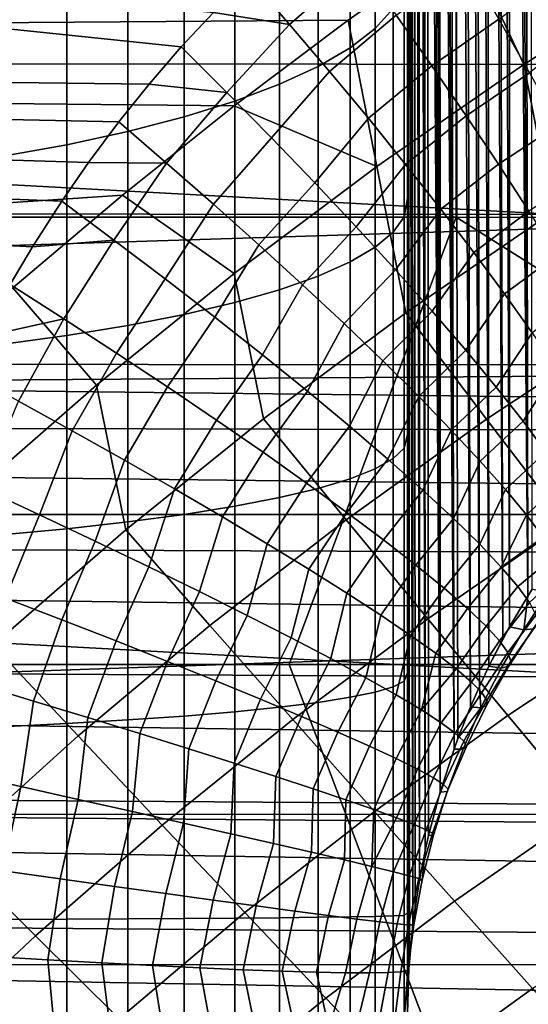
# Model space of a CAD drawing. Header units: metres. Extents: x -23 to 242, y -40 to 23.
# Tile 283 of 450: x 72.65 to 73.81, y -0.78 to 1.47. Entities that reach past the tile are written whole.
import ezdxf

# ---------------------------------------------------------------- set-up
doc = ezdxf.new("R2010")
doc.units = ezdxf.units.M
doc.layers.add('solid_10171013', color=7, linetype='CONTINUOUS')

msp = doc.modelspace()

# ---------------------------------------------------------------- linework, layer by layer
at = {"layer": 'solid_10171013'}
for points in [[(75.555367, 0.669542, 87.244743), (60.5, 0.566861, 87.486641), (60.5, 6.08989, 89.831032), (75.555367, 6.192572, 89.589127)], [(73.800201, 3.764769, 104.09362), (73.806381, 0.156096, 112.611961), (73.816376, 0.171756, 112.601654), (73.812141, 3.80551, 104.029892)], [(73.800201, 3.764769, 104.09362), (73.788193, 3.722998, 104.158447), (73.806381, 0.156096, 112.611961)], [(73.788193, 3.722998, 104.158447), (73.776123, 3.680121, 104.224434), (73.806381, 0.156096, 112.611961)], [(73.763947, 3.636025, 104.291649), (73.764488, 0.085818, 112.657089), (73.806381, 0.156096, 112.611961), (73.776123, 3.680121, 104.224434)], [(73.763947, 3.636025, 104.291649), (73.751648, 3.590592, 104.360191), (73.764488, 0.085818, 112.657089)], [(73.739319, 3.5439, 104.429985), (73.749504, 0.058581, 112.674202), (73.764488, 0.085818, 112.657089), (73.751648, 3.590592, 104.360191)], [(73.739319, 3.5439, 104.429985), (73.726982, 3.495955, 104.500992), (73.749504, 0.058581, 112.674202)], [(73.714607, 3.446603, 104.573326), (73.717316, -0.00423, 112.712776), (73.749504, 0.058581, 112.674202), (73.726982, 3.495955, 104.500992)], [(73.714607, 3.446603, 104.573326), (73.702179, 3.395682, 104.647087), (73.717316, -0.00423, 112.712776)], [(73.68972, 3.343138, 104.72229), (73.695679, -0.05025, 112.74015), (73.717316, -0.00423, 112.712776), (73.702179, 3.395682, 104.647087)], [(73.68972, 3.343138, 104.72229), (73.677376, 3.289148, 104.798805), (73.695679, -0.05025, 112.74015)], [(73.665108, 3.233521, 104.87674), (73.675262, -0.096989, 112.767097), (73.695679, -0.05025, 112.74015), (73.677376, 3.289148, 104.798805)], [(73.665108, 3.233521, 104.87674), (73.652885, 3.17603, 104.956192), (73.675262, -0.096989, 112.767097)], [(73.640724, 3.116466, 105.037262), (73.64695, -0.168678, 112.807381), (73.675262, -0.096989, 112.767097), (73.652885, 3.17603, 104.956192)], [(73.628807, 3.055114, 105.119812), (73.638031, -0.193286, 112.8209), (73.64695, -0.168678, 112.807381), (73.640724, 3.116466, 105.037262)], [(73.628807, 3.055114, 105.119812), (73.621025, 3.01318, 105.175674), (73.638031, -0.193286, 112.8209)], [(73.621025, 3.01318, 105.175674), (73.613358, 2.970295, 105.232239), (73.638031, -0.193286, 112.8209)], [(73.605797, 2.92635, 105.289551), (73.606316, -0.29117, 112.872772), (73.638031, -0.193286, 112.8209), (73.613358, 2.970295, 105.232239)], [(73.605797, 2.92635, 105.289551), (73.598358, 2.881233, 105.347649), (73.606316, -0.29117, 112.872772)], [(73.598358, 2.881233, 105.347649), (73.591049, 2.83485, 105.40657), (73.606316, -0.29117, 112.872772)], [(73.591049, 2.83485, 105.40657), (73.583992, 2.787464, 105.466278), (73.606316, -0.29117, 112.872772)], [(73.577225, 2.739089, 105.526733), (73.580048, -0.390301, 112.921951), (73.606316, -0.29117, 112.872772), (73.583992, 2.787464, 105.466278)], [(73.570747, 2.689569, 105.587959), (73.572212, -0.425118, 112.938622), (73.580048, -0.390301, 112.921951), (73.577225, 2.739089, 105.526733)], [(79.473778, 0.722805, 76.463036), (61.950001, 1.675825, 76.520157), (61.950001, 2.718125, 76.635117), (79.488693, 1.76766, 76.528076)], [(73.570747, 2.689569, 105.587959), (73.56456, 2.638747, 105.649948), (73.572212, -0.425118, 112.938622)], [(73.558693, 2.586462, 105.712708), (73.559113, -0.49202, 112.969719), (73.572212, -0.425118, 112.938622), (73.56456, 2.638747, 105.649948)], [(73.558693, 2.586462, 105.712708), (73.553177, 2.532554, 105.776245), (73.559113, -0.49202, 112.969719)], [(73.548088, 2.476936, 105.840553), (73.549065, -0.555398, 112.997887), (73.559113, -0.49202, 112.969719), (73.553177, 2.532554, 105.776245)], [(73.543541, 2.419802, 105.905632), (73.544144, -0.593306, 113.014069), (73.549065, -0.555398, 112.997887), (73.548088, 2.476936, 105.840553)], [(61.950001, 2.430276, 116.402168), (61.950001, 1.387037, 116.501968), (74.487061, 2.17173, 116.432037), (74.769897, 2.325594, 116.414673)], [(72.942596, 1.324719, 114.489563), (63.103245, 1.443761, 115.34388), (63.103245, 2.441852, 115.240692), (73.015564, 1.409246, 114.476738)], [(73.088928, 1.488052, 114.463943), (73.015564, 1.409246, 114.476738), (63.103245, 2.441852, 115.240692)], [(73.543541, 2.419802, 105.905632), (73.539627, 2.361184, 105.971489), (73.544144, -0.593306, 113.014069)], [(73.539627, 2.361184, 105.971489), (73.536423, 2.301091, 106.038116), (73.544144, -0.593306, 113.014069)], [(73.534027, 2.239539, 106.105537), (73.536095, -0.678682, 113.048912), (73.544144, -0.593306, 113.014069), (73.536423, 2.301091, 106.038116)], [(73.532524, 2.176548, 106.173744), (73.535057, -0.694671, 113.055199), (73.536095, -0.678682, 113.048912), (73.534027, 2.239539, 106.105537)], [(61.950001, 1.387037, 116.501968), (74.20787, 2.009006, 116.449097), (74.487061, 2.17173, 116.432037)], [(73.532524, 2.176548, 106.173744), (73.531998, 2.112142, 106.24276), (73.535057, -0.694671, 113.055199)], [(73.535057, -0.694671, 113.055199), (73.531998, 2.112142, 106.24276), (73.531998, 1.592732, 106.396996), (73.531998, -0.795674, 113.09314)], [(69.658768, 2.04225, 278.65271), (69.657867, 1.020599, 278.677399), (73.642502, 1.020546, 279.392853), (73.643036, 2.042211, 279.368134)], [(73.643036, 2.042211, 279.368134), (73.642502, 1.020546, 279.392853), (77.626488, 1.020294, 280.098846), (77.626595, 2.041722, 280.073853)], [(61.950001, 1.387037, 116.501968), (73.932167, 1.837407, 116.46563), (74.20787, 2.009006, 116.449097)], [(73.499161, 1.496837, 106.048935), (73.498695, 1.997931, 105.897705), (73.457329, 1.942019, 105.728783), (73.45797, 1.45156, 105.876617)], [(73.45797, 1.45156, 105.876617), (73.457329, 1.942019, 105.728783), (73.399895, 1.887525, 105.564148), (73.400681, 1.407429, 105.708656)], [(73.400681, 1.407429, 105.708656), (73.399895, 1.887525, 105.564148), (73.326881, 1.834905, 105.405174), (73.327766, 1.364813, 105.546463)], [(61.950001, 1.387037, 116.501968), (73.661537, 1.657761, 116.481346), (73.932167, 1.837407, 116.46563)], [(73.327766, 1.364813, 105.546463), (73.326881, 1.834905, 105.405174), (73.238884, 1.784599, 105.253189), (73.239838, 1.324066, 105.391388)], [(73.797394, 1.369268, 116.514908), (74.143768, 1.590537, 116.498962), (73.932167, 1.837407, 116.46563), (73.661537, 1.657761, 116.481346)], [(73.239838, 1.324066, 105.391388), (73.238884, 1.784599, 105.253189), (73.137634, 1.73744, 105.11071), (73.137634, 1.285531, 105.244728)], [(73.137634, 1.285531, 105.244728), (73.137634, 1.73744, 105.11071), (73.022011, 1.692923, 104.976219), (73.022011, 1.249529, 105.107712)], [(71.54998, 1.714606, 250.20282), (74.308807, 1.71187, 250.791153), (74.313675, 1.369364, 250.763306), (71.554955, 1.371627, 250.174591)], [(76.128471, 1.066528, 79.47216), (76.133759, 1.546836, 79.516167), (64.862846, 1.705544, 78.541382), (64.862846, 0.711971, 78.461288)], [(73.022011, 1.249529, 105.107712), (73.022011, 1.692923, 104.976219), (72.893929, 1.651911, 104.85231), (72.893929, 1.216362, 104.981476)], [(79.457047, -0.324173, 76.452621), (61.950001, 0.629311, 76.459885), (61.950001, 1.675825, 76.520157), (79.473778, 0.722805, 76.463036)], [(61.950001, 1.387037, 116.501968), (73.396515, 1.470361, 116.49601), (73.661537, 1.657761, 116.481346)], [(72.893929, 1.216362, 104.981476), (72.893929, 1.651911, 104.85231), (72.754463, 1.614746, 104.740028), (72.754463, 1.186306, 104.867088)], [(73.46154, 1.136209, 116.529091), (73.797394, 1.369268, 116.514908), (73.661537, 1.657761, 116.481346), (73.396515, 1.470361, 116.49601)], [(73.262703, 1.460713, 114.444427), (73.169899, 1.568847, 114.449959), (73.241348, 1.63517, 114.437759), (73.421425, 1.598463, 114.418549)], [(72.754463, 1.186306, 104.867088), (72.754463, 1.614746, 104.740028), (72.604774, 1.58174, 104.640312), (72.604774, 1.159613, 104.765495)], [(73.421425, 1.598463, 114.418549), (73.505943, 1.481888, 114.401108), (73.354111, 1.353189, 114.4254), (73.262703, 1.460713, 114.444427)], [(73.666351, 1.597102, 114.376335), (73.739929, 1.47275, 114.346413), (73.587631, 1.366162, 114.369949), (73.505943, 1.481888, 114.401108)], [(73.523903, 1.021584, 106.343803), (73.531998, 1.063347, 106.518745), (73.531998, 1.592732, 106.396996), (73.523903, 1.54288, 106.224167)], [(73.531998, 1.063347, 106.518745), (73.531998, -1.622591, 113.032837), (73.531998, -0.795674, 113.09314), (73.531998, 1.592732, 106.396996)], [(73.889778, 1.583998, 114.328041), (73.948273, 1.459624, 114.289391), (73.810028, 1.35054, 114.302559), (73.739929, 1.47275, 114.346413)], [(73.862526, 1.032177, 116.570625), (74.20752, 1.249759, 116.559967), (74.143768, 1.590537, 116.498962), (73.797394, 1.369268, 116.514908)], [(73.262703, 1.460713, 114.444427), (73.088928, 1.488052, 114.463943), (73.169899, 1.568847, 114.449959)], [(73.523903, 1.021584, 106.343803), (73.523903, 1.54288, 106.224167), (73.499161, 1.496837, 106.048935), (73.499161, 0.986611, 106.166031)], [(73.119514, 1.305348, 114.468506), (73.015564, 1.409246, 114.476738), (73.088928, 1.488052, 114.463943), (73.262703, 1.460713, 114.444427)], [(73.499161, 0.986611, 106.166031), (73.499161, 1.496837, 106.048935), (73.45797, 1.45156, 105.876617), (73.45797, 0.952221, 105.991211)], [(61.950001, 1.387037, 116.501968), (73.136551, 1.274909, 116.509422), (73.396515, 1.470361, 116.49601)], [(73.262703, 1.460713, 114.444427), (73.354111, 1.353189, 114.4254), (73.221558, 1.20192, 114.445946), (73.119514, 1.305348, 114.468506)], [(73.46154, 1.136209, 116.529091), (73.396515, 1.470361, 116.49601), (73.136551, 1.274909, 116.509422)], [(73.505943, 1.481888, 114.401108), (73.587631, 1.366162, 114.369949), (73.442673, 1.246431, 114.393181), (73.354111, 1.353189, 114.4254)], [(73.739929, 1.47275, 114.346413), (73.810028, 1.35054, 114.302559), (73.665733, 1.252367, 114.325378), (73.587631, 1.366162, 114.369949)], [(72.676361, 0.952938, 114.536407), (72.625443, 0.867209, 114.545197), (63.103245, 1.443761, 115.34388)], [(72.743126, 1.057297, 114.524742), (72.676361, 0.952938, 114.536407), (63.103245, 1.443761, 115.34388)], [(72.804382, 1.145755, 114.513962), (72.743126, 1.057297, 114.524742), (63.103245, 1.443761, 115.34388)], [(72.873558, 1.238547, 114.501755), (72.804382, 1.145755, 114.513962), (63.103245, 1.443761, 115.34388)], [(72.942596, 1.324719, 114.489563), (72.873558, 1.238547, 114.501755), (63.103245, 1.443761, 115.34388)], [(73.45797, 0.952221, 105.991211), (73.45797, 1.45156, 105.876617), (73.400681, 1.407429, 105.708656), (73.400681, 0.918701, 105.820824)], [(73.119514, 1.305348, 114.468506), (72.942596, 1.324719, 114.489563), (73.015564, 1.409246, 114.476738)], [(73.400681, 0.918701, 105.820824), (73.400681, 1.407429, 105.708656), (73.327766, 1.364813, 105.546463), (73.327766, 0.886332, 105.656273)], [(61.950001, 1.387037, 116.501968), (61.950001, 0.3391, 116.547104), (72.881577, 1.071347, 116.521355), (73.136551, 1.274909, 116.509422)], [(71.554955, 1.371627, 250.174591), (74.313675, 1.369364, 250.763306), (74.317329, 1.02675, 250.742386), (71.558678, 1.028501, 250.153458)], [(73.354111, 1.353189, 114.4254), (73.442673, 1.246431, 114.393181), (73.320358, 1.099358, 114.40937), (73.221558, 1.20192, 114.445946)], [(73.327766, 0.886332, 105.656273), (73.327766, 1.364813, 105.546463), (73.239838, 1.324066, 105.391388), (73.239838, 0.855383, 105.498947)], [(73.587631, 1.366162, 114.369949), (73.665733, 1.252367, 114.325378), (73.527596, 1.1414, 114.348053), (73.442673, 1.246431, 114.393181)], [(73.527611, 0.802156, 116.579506), (73.862526, 1.032177, 116.570625), (73.797394, 1.369268, 116.514908), (73.46154, 1.136209, 116.529091)], [(73.810028, 1.35054, 114.302559), (73.875977, 1.231655, 114.245201), (73.739525, 1.141566, 114.267799), (73.665733, 1.252367, 114.325378)], [(72.982224, 1.144361, 114.49176), (72.873558, 1.238547, 114.501755), (72.942596, 1.324719, 114.489563), (73.119514, 1.305348, 114.468506)], [(73.119514, 1.305348, 114.468506), (73.221558, 1.20192, 114.445946), (73.089188, 1.050754, 114.467979), (72.982224, 1.144361, 114.49176)], [(73.239838, 0.855383, 105.498947), (73.239838, 1.324066, 105.391388), (73.137634, 1.285531, 105.244728), (73.137634, 0.826113, 105.350166)], [(73.137634, 0.826113, 105.350166), (73.137634, 1.285531, 105.244728), (73.022011, 1.249529, 105.107712), (73.022011, 0.798768, 105.211159)], [(73.46154, 1.136209, 116.529091), (73.136551, 1.274909, 116.509422), (72.881577, 1.071347, 116.521355), (73.136391, 0.891937, 116.541077)], [(72.982224, 1.144361, 114.49176), (72.804382, 1.145755, 114.513962), (72.873558, 1.238547, 114.501755)], [(73.022011, 0.798768, 105.211159), (73.022011, 1.249529, 105.107712), (72.893929, 1.216362, 104.981476), (72.893929, 0.773575, 105.083092)], [(73.442673, 1.246431, 114.393181), (73.527596, 1.1414, 114.348053), (73.41497, 0.998647, 114.359123), (73.320358, 1.099358, 114.40937)], [(73.665733, 1.252367, 114.325378), (73.739525, 1.141566, 114.267799), (73.608101, 1.039044, 114.290436), (73.527596, 1.1414, 114.348053)], [(72.893929, 0.773575, 105.083092), (72.893929, 1.216362, 104.981476), (72.754463, 1.186306, 104.867088), (72.754463, 0.750746, 104.967049)], [(73.875977, 1.231655, 114.245201), (73.937126, 1.117246, 114.174896), (73.808304, 1.034795, 114.197762), (73.739525, 1.141566, 114.267799)], [(73.221558, 1.20192, 114.445946), (73.320358, 1.099358, 114.40937), (73.192955, 0.957929, 114.43074), (73.089188, 1.050754, 114.467979)], [(72.754463, 0.750746, 104.967049), (72.754463, 1.186306, 104.867088), (72.604774, 1.159613, 104.765495), (72.604774, 0.730471, 104.863983)], [(72.862206, 0.968567, 114.51207), (72.743126, 1.057297, 114.524742), (72.804382, 1.145755, 114.513962), (72.982224, 1.144361, 114.49176)], [(72.982224, 1.144361, 114.49176), (73.089188, 1.050754, 114.467979), (72.979034, 0.880186, 114.484756), (72.862206, 0.968567, 114.51207)], [(73.203041, 0.56031, 116.586159), (73.527611, 0.802156, 116.579506), (73.46154, 1.136209, 116.529091), (73.136391, 0.891937, 116.541077)], [(73.527596, 1.1414, 114.348053), (73.608101, 1.039044, 114.290436), (73.504486, 0.900754, 114.2957), (73.41497, 0.998647, 114.359123)], [(73.739525, 1.141566, 114.267799), (73.808304, 1.034795, 114.197762), (73.683472, 0.940285, 114.220833), (73.608101, 1.039044, 114.290436)], [(73.320358, 1.099358, 114.40937), (73.41497, 0.998647, 114.359123), (73.292557, 0.866742, 114.380409), (73.192955, 0.957929, 114.43074)], [(61.950001, 0.3391, 116.547104), (72.631729, 0.859885, 116.531555), (72.881577, 1.071347, 116.521355)], [(76.122772, 0.585217, 79.441154), (76.128471, 1.066528, 79.47216), (64.862846, 0.711971, 78.461288)], [(72.822044, 0.637064, 116.550438), (73.136391, 0.891937, 116.541077), (72.881577, 1.071347, 116.521355), (72.631729, 0.859885, 116.531555)], [(72.862206, 0.968567, 114.51207), (72.676361, 0.952938, 114.536407), (72.743126, 1.057297, 114.524742)], [(73.523903, 0.493815, 106.430542), (73.531998, 0.524731, 106.60778), (73.531998, 1.063347, 106.518745), (73.523903, 1.021584, 106.343803)], [(73.531998, 0.524731, 106.60778), (73.531998, -1.692449, 113.025826), (73.531998, -1.622591, 113.032837), (73.531998, 1.063347, 106.518745)], [(73.089188, 1.050754, 114.467979), (73.192955, 0.957929, 114.43074), (73.092239, 0.792686, 114.443123), (72.979034, 0.880186, 114.484756)], [(73.608101, 1.039044, 114.290436), (73.683472, 0.940285, 114.220833), (73.588043, 0.80662, 114.219704), (73.504486, 0.900754, 114.2957)], [(73.808304, 1.034795, 114.197762), (73.871429, 0.933053, 114.115906), (73.753036, 0.846013, 114.139885), (73.683472, 0.940285, 114.220833)], [(73.642502, 1.020546, 279.392853), (69.657867, 1.020599, 278.677399), (69.348228, 0.000009, 278.630188), (73.261978, 0.000017, 279.33374)], [(71.558678, 1.028501, 250.153458), (74.317329, 1.02675, 250.742386), (74.319778, 0.684202, 250.728394), (71.56115, 0.685404, 250.139435)], [(73.642502, 1.020546, 279.392853), (73.261978, 0.000017, 279.33374), (75.26046, 0.000021, 279.689392)], [(73.523903, 0.493815, 106.430542), (73.523903, 1.021584, 106.343803), (73.499161, 0.986611, 106.166031), (73.499161, 0.470051, 106.250923)], [(73.712074, 0.560043, 116.645073), (74.041862, 0.777717, 116.641518), (73.862526, 1.032177, 116.570625), (73.527611, 0.802156, 116.579506)], [(77.626488, 1.020294, 280.098846), (73.642502, 1.020546, 279.392853), (75.26046, 0.000021, 279.689392), (77.287895, 0.000025, 280.048004)], [(73.41497, 0.998647, 114.359123), (73.504486, 0.900754, 114.2957), (73.387085, 0.778036, 114.317429), (73.292557, 0.866742, 114.380409)], [(72.747574, 0.788849, 114.531151), (72.625443, 0.867209, 114.545197), (72.676361, 0.952938, 114.536407), (72.862206, 0.968567, 114.51207)], [(72.862206, 0.968567, 114.51207), (72.979034, 0.880186, 114.484756), (72.86763, 0.710825, 114.503059), (72.747574, 0.788849, 114.531151)], [(73.499161, 0.470051, 106.250923), (73.499161, 0.986611, 106.166031), (73.45797, 0.952221, 105.991211), (73.45797, 0.446683, 106.074295)], [(73.192955, 0.957929, 114.43074), (73.292557, 0.866742, 114.380409), (73.200699, 0.706931, 114.387566), (73.092239, 0.792686, 114.443123)], [(73.45797, 0.446683, 106.074295), (73.45797, 0.952221, 105.991211), (73.400681, 0.918701, 105.820824), (73.400681, 0.423906, 105.902138)], [(73.683472, 0.940285, 114.220833), (73.753036, 0.846013, 114.139885), (73.664841, 0.71715, 114.131859), (73.588043, 0.80662, 114.219704)], [(73.871429, 0.933053, 114.115906), (73.928322, 0.837292, 114.02301), (73.816154, 0.757078, 114.048317), (73.753036, 0.846013, 114.139885)], [(73.400681, 0.423906, 105.902138), (73.400681, 0.918701, 105.820824), (73.327766, 0.886332, 105.656273), (73.327766, 0.40191, 105.735886)], [(73.504486, 0.900754, 114.2957), (73.588043, 0.80662, 114.219704), (73.475655, 0.692629, 114.242393), (73.387085, 0.778036, 114.317429)], [(72.888985, 0.307285, 116.590149), (73.203041, 0.56031, 116.586159), (73.136391, 0.891937, 116.541077), (72.822044, 0.637064, 116.550438)], [(72.979034, 0.880186, 114.484756), (73.092239, 0.792686, 114.443123), (72.984146, 0.6336, 114.46125), (72.86763, 0.710825, 114.503059)], [(73.327766, 0.40191, 105.735886), (73.327766, 0.886332, 105.656273), (73.239838, 0.855383, 105.498947), (73.239838, 0.38088, 105.576935)], [(72.518547, 0.372189, 116.556763), (72.822044, 0.637064, 116.550438), (72.631729, 0.859885, 116.531555), (72.386871, 0.640332, 116.539772)], [(72.747574, 0.788849, 114.531151), (72.559601, 0.747062, 114.556335), (72.625443, 0.867209, 114.545197)], [(73.239838, 0.38088, 105.576935), (73.239838, 0.855383, 105.498947), (73.137634, 0.826113, 105.350166), (73.137634, 0.360991, 105.426605)], [(73.292557, 0.866742, 114.380409), (73.387085, 0.778036, 114.317429), (73.30336, 0.623767, 114.318649), (73.200699, 0.706931, 114.387566)], [(73.753036, 0.846013, 114.139885), (73.816154, 0.757078, 114.048317), (73.734138, 0.633203, 114.03302), (73.664841, 0.71715, 114.131859)], [(73.137634, 0.360991, 105.426605), (73.137634, 0.826113, 105.350166), (73.022011, 0.798768, 105.211159), (73.022011, 0.34241, 105.286156)], [(72.644684, 0.600956, 114.547661), (72.520142, 0.669, 114.562851), (72.559601, 0.747062, 114.556335), (72.747574, 0.788849, 114.531151)], [(72.747574, 0.788849, 114.531151), (72.86763, 0.710825, 114.503059), (72.76712, 0.533223, 114.519028), (72.644684, 0.600956, 114.547661)], [(73.022011, 0.34241, 105.286156), (73.022011, 0.798768, 105.211159), (72.893929, 0.773575, 105.083092), (72.893929, 0.325291, 105.156769)], [(73.092239, 0.792686, 114.443123), (73.200699, 0.706931, 114.387566), (73.096031, 0.557904, 114.406113), (72.984146, 0.6336, 114.46125)], [(73.391724, 0.330267, 116.646667), (73.712074, 0.560043, 116.645073), (73.527611, 0.802156, 116.579506), (73.203041, 0.56031, 116.586159)], [(73.588043, 0.80662, 114.219704), (73.664841, 0.71715, 114.131859), (73.557457, 0.611308, 114.155991), (73.475655, 0.692629, 114.242393)], [(72.893929, 0.325291, 105.156769), (72.893929, 0.773575, 105.083092), (72.754463, 0.750746, 104.967049), (72.754463, 0.309778, 105.03952)], [(73.387085, 0.778036, 114.317429), (73.475655, 0.692629, 114.242393), (73.3992, 0.544015, 114.237045), (73.30336, 0.623767, 114.318649)], [(73.894043, 0.322597, 116.730255), (74.218849, 0.528451, 116.732407), (74.041862, 0.777717, 116.641518), (73.712074, 0.560043, 116.645073)], [(72.754463, 0.309778, 105.03952), (72.754463, 0.750746, 104.967049), (72.604774, 0.730471, 104.863983), (72.604774, 0.296001, 104.935387)], [(73.816154, 0.757078, 114.048317), (73.872269, 0.674281, 113.946953), (73.795265, 0.555586, 113.924133), (73.734138, 0.633203, 114.03302)], [(76.116684, 0.103258, 79.42318), (76.122772, 0.585217, 79.441154), (64.862846, 0.711971, 78.461288), (64.862846, -0.284454, 78.434052)], [(72.86763, 0.710825, 114.503059), (72.984146, 0.6336, 114.46125), (72.886131, 0.466218, 114.477257), (72.76712, 0.533223, 114.519028)], [(73.200699, 0.706931, 114.387566), (73.30336, 0.623767, 114.318649), (73.202232, 0.484452, 114.338165), (73.096031, 0.557904, 114.406113)], [(73.664841, 0.71715, 114.131859), (73.734138, 0.633203, 114.03302), (73.631729, 0.534826, 114.059013), (73.557457, 0.611308, 114.155991)], [(71.56115, 0.685404, 250.139435), (74.319778, 0.684202, 250.728394), (74.320999, 0.341894, 250.721375), (71.562355, 0.342512, 250.132553)], [(73.475655, 0.692629, 114.242393), (73.557457, 0.611308, 114.155991), (73.487267, 0.468462, 114.143555), (73.3992, 0.544015, 114.237045)], [(73.872269, 0.674281, 113.946953), (73.92086, 0.598368, 113.836708), (73.847649, 0.485045, 113.806236), (73.795265, 0.555586, 113.924133)], [(75.553566, 0.531898, 87.189507), (60.5, 0.566861, 87.486641), (75.555367, 0.669542, 87.244743)], [(79.438637, -1.370367, 76.496887), (61.950001, -0.418856, 76.454399), (61.950001, 0.629311, 76.459885), (79.457047, -0.324173, 76.452621)], [(72.585564, 0.043656, 116.591057), (72.888985, 0.307285, 116.590149), (72.822044, 0.637064, 116.550438), (72.518547, 0.372189, 116.556763)], [(72.984146, 0.6336, 114.46125), (73.096031, 0.557904, 114.406113), (73.000641, 0.400547, 114.422722), (72.886131, 0.466218, 114.477257)], [(73.734138, 0.633203, 114.03302), (73.795265, 0.555586, 113.924133), (73.6978, 0.463889, 113.95237), (73.631729, 0.534826, 114.059013)], [(73.30336, 0.623767, 114.318649), (73.3992, 0.544015, 114.237045), (73.301727, 0.413941, 114.258057), (73.202232, 0.484452, 114.338165)], [(73.557457, 0.611308, 114.155991), (73.631729, 0.534826, 114.059013), (73.566704, 0.397853, 114.039108), (73.487267, 0.468462, 114.143555)], [(72.644684, 0.600956, 114.547661), (72.76712, 0.533223, 114.519028), (72.692291, 0.341566, 114.528122), (72.561195, 0.40244, 114.559944)], [(75.549622, 0.250564, 87.095428), (60.5, 0.308219, 87.38868), (60.5, 0.566861, 87.486641), (75.551659, 0.392167, 87.139709)], [(75.553566, 0.531898, 87.189507), (75.551659, 0.392167, 87.139709), (60.5, 0.566861, 87.486641)], [(73.08107, 0.089023, 116.645866), (73.391724, 0.330267, 116.646667), (73.203041, 0.56031, 116.586159), (72.888985, 0.307285, 116.590149)], [(73.096031, 0.557904, 114.406113), (73.202232, 0.484452, 114.338165), (73.109604, 0.336808, 114.355927), (73.000641, 0.400547, 114.422722)], [(73.3992, 0.544015, 114.237045), (73.487267, 0.468462, 114.143555), (73.393585, 0.347038, 114.166542), (73.301727, 0.413941, 114.258057)], [(73.577797, 0.10438, 116.726387), (73.894043, 0.322597, 116.730255), (73.712074, 0.560043, 116.645073), (73.391724, 0.330267, 116.646667)], [(73.795265, 0.555586, 113.924133), (73.847649, 0.485045, 113.806236), (73.755043, 0.399149, 113.837036), (73.6978, 0.463889, 113.95237)], [(72.76712, 0.533223, 114.519028), (72.886131, 0.466218, 114.477257), (72.819542, 0.281506, 114.482239), (72.692291, 0.341566, 114.528122)], [(73.523903, -0.038351, 106.484039), (73.531998, -0.019451, 106.662888), (73.531998, 0.524731, 106.60778), (73.523903, 0.493815, 106.430542)], [(73.531998, -0.019451, 106.662888), (73.531998, -2.455284, 112.929718), (73.531998, -1.692449, 113.025826), (73.531998, 0.524731, 106.60778)], [(73.631729, 0.534826, 114.059013), (73.6978, 0.463889, 113.95237), (73.636719, 0.332885, 113.924728), (73.566704, 0.397853, 114.039108)], [(73.202232, 0.484452, 114.338165), (73.301727, 0.413941, 114.258057), (73.212044, 0.275576, 114.277458), (73.109604, 0.336808, 114.355927)], [(73.523903, -0.038351, 106.484039), (73.523903, 0.493815, 106.430542), (73.499161, 0.470051, 106.250923), (73.499161, -0.050813, 106.303284)], [(73.847649, 0.485045, 113.806236), (73.89077, 0.422256, 113.680473), (73.80294, 0.341207, 113.714081), (73.755043, 0.399149, 113.837036)], [(72.886131, 0.466218, 114.477257), (73.000641, 0.400547, 114.422722), (72.941704, 0.222845, 114.422737), (72.819542, 0.281506, 114.482239)], [(73.487267, 0.468462, 114.143555), (73.566704, 0.397853, 114.039108), (73.476936, 0.284374, 114.064491), (73.393585, 0.347038, 114.166542)], [(73.499161, -0.050813, 106.303284), (73.499161, 0.470051, 106.250923), (73.45797, 0.446683, 106.074295), (73.45797, -0.063068, 106.125542)], [(73.6978, 0.463889, 113.95237), (73.755043, 0.399149, 113.837036), (73.696625, 0.2742, 113.801552), (73.636719, 0.332885, 113.924728)], [(73.45797, -0.063068, 106.125542), (73.45797, 0.446683, 106.074295), (73.400681, 0.423906, 105.902138), (73.400681, -0.075013, 105.952293)], [(73.301727, 0.413941, 114.258057), (73.393585, 0.347038, 114.166542), (73.307014, 0.217408, 114.188049), (73.212044, 0.275576, 114.277458)], [(73.400681, -0.075013, 105.952293), (73.400681, 0.423906, 105.902138), (73.327766, 0.40191, 105.735886), (73.327766, -0.086548, 105.784988)], [(73.89077, 0.422256, 113.680473), (73.924232, 0.367825, 113.54805), (73.841042, 0.290596, 113.584625), (73.80294, 0.341207, 113.714081)], [(72.561195, 0.40244, 114.559944), (72.692291, 0.341566, 114.528122), (72.61499, 0.151353, 114.53862), (72.482887, 0.201537, 114.570465)], [(73.000641, 0.400547, 114.422722), (73.109604, 0.336808, 114.355927), (73.057587, 0.166153, 114.350204), (72.941704, 0.222845, 114.422737)], [(73.327766, -0.086548, 105.784988), (73.327766, 0.40191, 105.735886), (73.239838, 0.38088, 105.576935), (73.239838, -0.097577, 105.625031)], [(73.566704, 0.397853, 114.039108), (73.636719, 0.332885, 113.924728), (73.550995, 0.226544, 113.952866), (73.476936, 0.284374, 114.064491)], [(73.755043, 0.399149, 113.837036), (73.80294, 0.341207, 113.714081), (73.745827, 0.222377, 113.670792), (73.696625, 0.2742, 113.801552)], [(73.137634, -0.108007, 105.473747), (73.137634, 0.360991, 105.426605), (73.022011, 0.34241, 105.286156), (73.022011, -0.117751, 105.332413)], [(73.239838, -0.097577, 105.625031), (73.239838, 0.38088, 105.576935), (73.137634, 0.360991, 105.426605), (73.137634, -0.108007, 105.473747)], [(71.540718, 0, 250.12825), (71.562355, 0.342512, 250.132553), (74.320999, 0.341894, 250.721375), (74.275604, 0, 250.711639)], [(72.692291, 0.341566, 114.528122), (72.819542, 0.281506, 114.482239), (72.743385, 0.101912, 114.493309), (72.61499, 0.151353, 114.53862)], [(73.022011, -0.117751, 105.332413), (73.022011, 0.34241, 105.286156), (72.893929, 0.325291, 105.156769), (72.893929, -0.126729, 105.202209)], [(73.393585, 0.347038, 114.166542), (73.476936, 0.284374, 114.064491), (73.393669, 0.16283, 114.088493), (73.307014, 0.217408, 114.188049)], [(73.80294, 0.341207, 113.714081), (73.841042, 0.290596, 113.584625), (73.745827, 0.222377, 113.670792)], [(72.893929, -0.126729, 105.202209), (72.893929, 0.325291, 105.156769), (72.754463, 0.309778, 105.03952), (72.754463, -0.134864, 105.084213)], [(73.109604, 0.336808, 114.355927), (73.212044, 0.275576, 114.277458), (73.166069, 0.111983, 114.265335), (73.057587, 0.166153, 114.350204)], [(73.270447, -0.125578, 116.720398), (73.577797, 0.10438, 116.726387), (73.391724, 0.330267, 116.646667), (73.08107, 0.089023, 116.645866)], [(73.636719, 0.332885, 113.924728), (73.696625, 0.2742, 113.801552), (73.615059, 0.174094, 113.832726), (73.550995, 0.226544, 113.952866)], [(73.760704, -0.116481, 116.825089), (74.072975, 0.090701, 116.834785), (73.894043, 0.322597, 116.730255), (73.577797, 0.10438, 116.726387)], [(75.545197, -0.037398, 87.023674), (60.5, 0.043383, 87.311501), (60.5, 0.308219, 87.38868), (75.547462, 0.107298, 87.056725)], [(75.549622, 0.250564, 87.095428), (75.547462, 0.107298, 87.056725), (60.5, 0.308219, 87.38868)], [(72.780296, -0.163168, 116.642258), (73.08107, 0.089023, 116.645866), (72.888985, 0.307285, 116.590149), (72.585564, 0.043656, 116.591057)], [(72.754463, -0.134864, 105.084213), (72.754463, 0.309778, 105.03952), (72.604774, 0.296001, 104.935387), (72.604774, -0.142089, 104.979424)], [(72.819542, 0.281506, 114.482239), (72.941704, 0.222845, 114.422737), (72.866882, 0.053677, 114.434952), (72.743385, 0.101912, 114.493309)], [(73.212044, 0.275576, 114.277458), (73.307014, 0.217408, 114.188049), (73.266083, 0.060862, 114.168961), (73.166069, 0.111983, 114.265335)], [(73.476936, 0.284374, 114.064491), (73.550995, 0.226544, 113.952866), (73.471222, 0.112338, 113.979706), (73.393669, 0.16283, 114.088493)], [(73.696625, 0.2742, 113.801552), (73.745827, 0.222377, 113.670792), (73.66851, 0.127521, 113.7052), (73.615059, 0.174094, 113.832726)], [(73.869003, 0.247783, 113.449883), (73.783836, 0.177926, 113.533737), (73.745827, 0.222377, 113.670792), (73.841042, 0.290596, 113.584625)], [(73.886566, 0.213164, 113.311096), (73.810287, 0.141288, 113.391739), (73.783836, 0.177926, 113.533737), (73.869003, 0.247783, 113.449883)], [(73.550995, 0.226544, 113.952866), (73.615059, 0.174094, 113.832726), (73.538963, 0.066389, 113.862663), (73.471222, 0.112338, 113.979706)], [(72.941704, 0.222845, 114.422737), (73.057587, 0.166153, 114.350204), (72.984322, 0.007096, 114.36409), (72.866882, 0.053677, 114.434952)], [(73.307014, 0.217408, 114.188049), (73.393669, 0.16283, 114.088493), (73.356667, 0.013288, 114.062019), (73.266083, 0.060862, 114.168961)], [(73.745827, 0.222377, 113.670792), (73.783836, 0.177926, 113.533737), (73.710861, 0.087266, 113.571503), (73.66851, 0.127521, 113.7052)], [(73.057587, 0.166153, 114.350204), (73.166069, 0.111983, 114.265335), (73.094612, -0.037395, 114.281387), (72.984322, 0.007096, 114.36409)], [(73.393669, 0.16283, 114.088493), (73.471222, 0.112338, 113.979706), (73.436935, -0.030277, 113.945549), (73.356667, 0.013288, 114.062019)], [(73.615059, 0.174094, 113.832726), (73.66851, 0.127521, 113.7052), (73.596283, 0.0254, 113.738434), (73.538963, 0.066389, 113.862663)], [(73.783836, 0.177926, 113.533737), (73.810287, 0.141288, 113.391739), (73.741699, 0.053708, 113.432892), (73.710861, 0.087266, 113.571503)], [(73.851021, 0.161826, 112.741348), (73.816376, 0.171756, 112.601654), (73.806381, 0.156096, 112.611961), (73.797005, 0.078855, 112.802811)], [(73.851021, 0.161826, 112.741348), (73.797005, 0.078855, 112.802811), (73.818237, 0.081451, 112.950279), (73.875702, 0.161271, 112.883339)], [(72.61499, 0.151353, 114.53862), (72.743385, 0.101912, 114.493309), (72.678711, -0.083394, 114.50145), (72.549835, -0.044465, 114.545975)], [(73.810287, 0.141288, 113.391739), (73.824913, 0.112822, 113.246201), (73.760735, 0.027167, 113.290688), (73.741699, 0.053708, 113.432892)], [(73.797005, 0.078855, 112.802811), (73.806381, 0.156096, 112.611961), (73.764488, 0.085818, 112.657089)], [(73.66851, 0.127521, 113.7052), (73.710861, 0.087266, 113.571503), (73.642654, -0.010258, 113.608139), (73.596283, 0.0254, 113.738434)], [(73.824913, 0.112822, 113.246201), (73.827576, 0.092811, 113.098564), (73.767792, 0.007892, 113.146225), (73.760735, 0.027167, 113.290688)], [(76.110268, -0.378991, 79.418251), (76.116684, 0.103258, 79.42318), (64.862846, -0.284454, 78.434052)], [(72.743385, 0.101912, 114.493309), (72.866882, 0.053677, 114.434952), (72.802879, -0.121291, 114.444412), (72.678711, -0.083394, 114.50145)], [(73.166069, 0.111983, 114.265335), (73.266083, 0.060862, 114.168961), (73.196724, -0.079382, 114.187614), (73.094612, -0.037395, 114.281387)], [(73.456558, -0.335666, 116.813538), (73.760704, -0.116481, 116.825089), (73.577797, 0.10438, 116.726387), (73.270447, -0.125578, 116.720398)], [(73.471222, 0.112338, 113.979706), (73.538963, 0.066389, 113.862663), (73.506104, -0.069407, 113.820694), (73.436935, -0.030277, 113.945549)], [(73.939812, -0.331556, 116.942513), (74.248238, -0.134872, 116.958412), (74.072975, 0.090701, 116.834785), (73.760704, -0.116481, 116.825089)], [(73.827576, 0.092811, 113.098564), (73.818237, 0.081451, 112.950279), (73.762802, -0.003934, 113.000885), (73.767792, 0.007892, 113.146225)], [(72.972252, -0.366818, 116.711891), (73.270447, -0.125578, 116.720398), (73.08107, 0.089023, 116.645866), (72.780296, -0.163168, 116.642258)], [(73.710861, 0.087266, 113.571503), (73.741699, 0.053708, 113.432892), (73.677666, -0.040261, 113.472961), (73.642654, -0.010258, 113.608139)], [(73.717316, -0.00423, 112.712776), (73.764488, 0.085818, 112.657089), (73.749504, 0.058581, 112.674202)], [(73.797005, 0.078855, 112.802811), (73.764488, 0.085818, 112.657089), (73.717316, -0.00423, 112.712776), (73.745811, -0.008198, 112.856033)], [(73.818237, 0.081451, 112.950279), (73.797005, 0.078855, 112.802811), (73.745811, -0.008198, 112.856033), (73.762802, -0.003934, 113.000885)], [(72.866882, 0.053677, 114.434952), (72.984322, 0.007096, 114.36409), (72.921234, -0.157817, 114.375381), (72.802879, -0.121291, 114.444412)], [(73.266083, 0.060862, 114.168961), (73.356667, 0.013288, 114.062019), (73.289711, -0.118473, 114.083649), (73.196724, -0.079382, 114.187614)], [(73.538963, 0.066389, 113.862663), (73.596283, 0.0254, 113.738434), (73.563499, -0.103722, 113.68866), (73.506104, -0.069407, 113.820694)], [(73.741699, 0.053708, 113.432892), (73.760735, 0.027167, 113.290688), (73.700996, -0.064337, 113.334129), (73.677666, -0.040261, 113.472961)], [(75.540337, -0.330116, 86.974731), (60.5, -0.227211, 87.255203), (60.5, 0.043383, 87.311501), (75.542824, -0.183279, 86.996323)], [(75.545197, -0.037398, 87.023674), (75.542824, -0.183279, 86.996323), (60.5, 0.043383, 87.311501)], [(72.48951, -0.425917, 116.635452), (72.780296, -0.163168, 116.642258), (72.585564, 0.043656, 116.591057), (72.292824, -0.230102, 116.58847)], [(73.596283, 0.0254, 113.738434), (73.642654, -0.010258, 113.608139), (73.563499, -0.103722, 113.68866)], [(73.760735, 0.027167, 113.290688), (73.767792, 0.007892, 113.146225), (73.71244, -0.082268, 113.192894), (73.700996, -0.064337, 113.334129)], [(69.348228, 0.000009, 278.630188), (69.657883, -1.007284, 278.677612), (73.642517, -1.007214, 279.393066), (73.261978, 0.000017, 279.33374)], [(71.562355, -0.342683, 250.132568), (71.540718, 0, 250.12825), (74.275604, 0, 250.711639), (74.320999, -0.342023, 250.721375)], [(72.984322, 0.007096, 114.36409), (73.094612, -0.037395, 114.281387), (73.032715, -0.192645, 114.294968), (72.921234, -0.157817, 114.375381)], [(75.26046, 0.000021, 279.689392), (73.261978, 0.000017, 279.33374), (73.642517, -1.007214, 279.393066)], [(73.356667, 0.013288, 114.062019), (73.436935, -0.030277, 113.945549), (73.372696, -0.154304, 113.970451), (73.289711, -0.118473, 114.083649)], [(75.26046, 0.000021, 279.689392), (73.642517, -1.007214, 279.393066), (77.626511, -1.006949, 280.099091)], [(73.767792, 0.007892, 113.146225), (73.762802, -0.003934, 113.000885), (73.711884, -0.093892, 113.050545), (73.71244, -0.082268, 113.192894)], [(73.523903, -0.572824, 106.504082), (73.531998, -0.566249, 106.683784), (73.531998, -0.019451, 106.662888), (73.523903, -0.038351, 106.484039)], [(73.531998, -0.566249, 106.683784), (73.531998, -2.586244, 112.909615), (73.531998, -2.455284, 112.929718), (73.531998, -0.019451, 106.662888)], [(73.677666, -0.040261, 113.472961), (73.608559, -0.132889, 113.550728), (73.563499, -0.103722, 113.68866), (73.642654, -0.010258, 113.608139)], [(73.745811, -0.008198, 112.856033), (73.717316, -0.00423, 112.712776), (73.695679, -0.05025, 112.74015), (73.699333, -0.099102, 112.908363)], [(73.762802, -0.003934, 113.000885), (73.745811, -0.008198, 112.856033), (73.699333, -0.099102, 112.908363), (73.711884, -0.093892, 113.050545)], [(72.549835, -0.044465, 114.545975), (72.678711, -0.083394, 114.50145), (72.649689, -0.278827, 114.49691), (72.513596, -0.248643, 114.545174)], [(73.094612, -0.037395, 114.281387), (73.196724, -0.079382, 114.187614), (73.136322, -0.225464, 114.203888), (73.032715, -0.192645, 114.294968)], [(73.436935, -0.030277, 113.945549), (73.506104, -0.069407, 113.820694), (73.444916, -0.186541, 113.849091), (73.372696, -0.154304, 113.970451)], [(73.523903, -0.572824, 106.504082), (73.523903, -0.038351, 106.484039), (73.499161, -0.050813, 106.303284), (73.499161, -0.573935, 106.322899)], [(73.700996, -0.064337, 113.334129), (73.640854, -0.156622, 113.408257), (73.608559, -0.132889, 113.550728), (73.677666, -0.040261, 113.472961)], [(73.45797, -0.575028, 106.144737), (73.45797, -0.063068, 106.125542), (73.400681, -0.075013, 105.952293), (73.400681, -0.576094, 105.971085)], [(73.499161, -0.573935, 106.322899), (73.499161, -0.050813, 106.303284), (73.45797, -0.063068, 106.125542), (73.45797, -0.575028, 106.144737)], [(73.71244, -0.082268, 113.192894), (73.660072, -0.174692, 113.262627), (73.640854, -0.156622, 113.408257), (73.700996, -0.064337, 113.334129)], [(73.699333, -0.099102, 112.908363), (73.695679, -0.05025, 112.74015), (73.675262, -0.096989, 112.767097)], [(72.678711, -0.083394, 114.50145), (72.802879, -0.121291, 114.444412), (72.780472, -0.307968, 114.435181), (72.649689, -0.278827, 114.49691)], [(73.196724, -0.079382, 114.187614), (73.289711, -0.118473, 114.083649), (73.231133, -0.25598, 114.102959), (73.136322, -0.225464, 114.203888)], [(73.327766, -0.577123, 105.803391), (73.327766, -0.086548, 105.784988), (73.239838, -0.097577, 105.625031), (73.239838, -0.578107, 105.643051)], [(73.400681, -0.576094, 105.971085), (73.400681, -0.075013, 105.952293), (73.327766, -0.086548, 105.784988), (73.327766, -0.577123, 105.803391)], [(73.506104, -0.069407, 113.820694), (73.563499, -0.103722, 113.68866), (73.505684, -0.214882, 113.720688), (73.444916, -0.186541, 113.849091)], [(73.711884, -0.093892, 113.050545), (73.666008, -0.186921, 113.11525), (73.660072, -0.174692, 113.262627), (73.71244, -0.082268, 113.192894)], [(73.137634, -0.579037, 105.491417), (73.137634, -0.108007, 105.473747), (73.022011, -0.117751, 105.332413), (73.022011, -0.579906, 105.349747)], [(73.239838, -0.578107, 105.643051), (73.239838, -0.097577, 105.625031), (73.137634, -0.108007, 105.473747), (73.137634, -0.579037, 105.491417)], [(73.563499, -0.103722, 113.68866), (73.608559, -0.132889, 113.550728), (73.554443, -0.239064, 113.586441), (73.505684, -0.214882, 113.720688)], [(73.699333, -0.099102, 112.908363), (73.64695, -0.168678, 112.807381), (73.638031, -0.193286, 112.8209), (73.658623, -0.193192, 112.96756)], [(73.699333, -0.099102, 112.908363), (73.675262, -0.096989, 112.767097), (73.64695, -0.168678, 112.807381)], [(73.699333, -0.099102, 112.908363), (73.658623, -0.193192, 112.96756), (73.666008, -0.186921, 113.11525), (73.711884, -0.093892, 113.050545)], [(72.893929, -0.580707, 105.219231), (72.893929, -0.126729, 105.202209), (72.754463, -0.134864, 105.084213), (72.754463, -0.581433, 105.100967)], [(72.802879, -0.121291, 114.444412), (72.921234, -0.157817, 114.375381), (72.904671, -0.335784, 114.360596), (72.780472, -0.307968, 114.435181)], [(73.022011, -0.579906, 105.349747), (73.022011, -0.117751, 105.332413), (72.893929, -0.126729, 105.202209), (72.893929, -0.580707, 105.219231)], [(73.160858, -0.566453, 116.799759), (73.456558, -0.335666, 116.813538), (73.270447, -0.125578, 116.720398), (72.972252, -0.366818, 116.711891)], [(73.289711, -0.118473, 114.083649), (73.372696, -0.154304, 113.970451), (73.316307, -0.283922, 113.99308), (73.231133, -0.25598, 114.102959)], [(73.638756, -0.540494, 116.925026), (73.939812, -0.331556, 116.942513), (73.760704, -0.116481, 116.825089), (73.456558, -0.335666, 116.813538)], [(73.608559, -0.132889, 113.550728), (73.640854, -0.156622, 113.408257), (73.590744, -0.258861, 113.447609), (73.554443, -0.239064, 113.586441)], [(72.754463, -0.581433, 105.100967), (72.754463, -0.134864, 105.084213), (72.604774, -0.142089, 104.979424), (72.604774, -0.582077, 104.995926)], [(73.372696, -0.154304, 113.970451), (73.444916, -0.186541, 113.849091), (73.391068, -0.30904, 113.875237), (73.316307, -0.283922, 113.99308)], [(73.640854, -0.156622, 113.408257), (73.660072, -0.174692, 113.262627), (73.614235, -0.274088, 113.305481), (73.590744, -0.258861, 113.447609)], [(72.683357, -0.619021, 116.7005), (72.972252, -0.366818, 116.711891), (72.780296, -0.163168, 116.642258), (72.48951, -0.425917, 116.635452)], [(72.921234, -0.157817, 114.375381), (73.032715, -0.192645, 114.294968), (73.021095, -0.362006, 114.273872), (72.904671, -0.335784, 114.360596)], [(73.660072, -0.174692, 113.262627), (73.666008, -0.186921, 113.11525), (73.624702, -0.284604, 113.161385), (73.614235, -0.274088, 113.305481)], [(73.032715, -0.192645, 114.294968), (73.136322, -0.225464, 114.203888), (73.128609, -0.38638, 114.175842), (73.021095, -0.362006, 114.273872)], [(73.444916, -0.186541, 113.849091), (73.505684, -0.214882, 113.720688), (73.454758, -0.331108, 113.750481), (73.391068, -0.30904, 113.875237)], [(73.658623, -0.193192, 112.96756), (73.638031, -0.193286, 112.8209), (73.606316, -0.29117, 112.872772), (73.622047, -0.29031, 113.016663)], [(73.666008, -0.186921, 113.11525), (73.658623, -0.193192, 112.96756), (73.622047, -0.29031, 113.016663), (73.624702, -0.284604, 113.161385)], [(73.505684, -0.214882, 113.720688), (73.554443, -0.239064, 113.586441), (73.506813, -0.34993, 113.619934), (73.454758, -0.331108, 113.750481)], [(75.535118, -0.625802, 86.948898), (60.5, -0.501267, 87.220352), (60.5, -0.227211, 87.255203), (75.537766, -0.477695, 86.958916)], [(75.540337, -0.330116, 86.974731), (75.537766, -0.477695, 86.958916), (60.5, -0.227211, 87.255203)], [(73.136322, -0.225464, 114.203888), (73.231133, -0.25598, 114.102959), (73.226173, -0.40867, 114.067451), (73.128609, -0.38638, 114.175842)], [(73.554443, -0.239064, 113.586441), (73.590744, -0.258861, 113.447609), (73.546753, -0.365337, 113.484749), (73.506813, -0.34993, 113.619934)], [(72.513596, -0.248643, 114.545174), (72.649689, -0.278827, 114.49691), (72.609421, -0.471073, 114.49884), (72.474083, -0.451796, 114.545746)], [(73.231133, -0.25598, 114.102959), (73.316307, -0.283922, 113.99308), (73.312843, -0.428662, 113.94976), (73.226173, -0.40867, 114.067451)], [(73.590744, -0.258861, 113.447609), (73.614235, -0.274088, 113.305481), (73.574234, -0.377193, 113.346138), (73.546753, -0.365337, 113.484749)], [(76.103493, -0.86118, 79.426369), (76.110268, -0.378991, 79.418251), (64.862846, -0.284454, 78.434052), (64.862846, -1.28092, 78.459755)], [(72.649689, -0.278827, 114.49691), (72.780472, -0.307968, 114.435181), (72.739677, -0.489481, 114.439003), (72.609421, -0.471073, 114.49884)], [(73.316307, -0.283922, 113.99308), (73.391068, -0.30904, 113.875237), (73.387787, -0.44616, 113.823906), (73.312843, -0.428662, 113.94976)], [(73.614235, -0.274088, 113.305481), (73.624702, -0.284604, 113.161385), (73.589005, -0.38539, 113.205345), (73.574234, -0.377193, 113.346138)], [(73.580048, -0.390301, 112.921951), (73.590935, -0.389856, 113.063629), (73.622047, -0.29031, 113.016663), (73.606316, -0.29117, 112.872772)], [(73.624702, -0.284604, 113.161385), (73.622047, -0.29031, 113.016663), (73.590935, -0.389856, 113.063629), (73.589005, -0.38539, 113.205345)], [(72.780472, -0.307968, 114.435181), (72.904671, -0.335784, 114.360596), (72.863647, -0.506849, 114.366776), (72.739677, -0.489481, 114.439003)], [(73.391068, -0.30904, 113.875237), (73.454758, -0.331108, 113.750481), (73.450279, -0.460997, 113.691101), (73.387787, -0.44616, 113.823906)], [(72.904671, -0.335784, 114.360596), (73.021095, -0.362006, 114.273872), (72.980186, -0.523014, 114.282845), (72.863647, -0.506849, 114.366776)], [(73.345451, -0.761337, 116.905617), (73.638756, -0.540494, 116.925026), (73.456558, -0.335666, 116.813538), (73.160858, -0.566453, 116.799759)], [(73.454758, -0.331108, 113.750481), (73.506813, -0.34993, 113.619934), (73.450279, -0.460997, 113.691101)], [(73.816597, -0.739213, 117.054611), (74.11467, -0.53999, 117.078384), (73.939812, -0.331556, 116.942513), (73.638756, -0.540494, 116.925026)], [(71.561142, -0.685748, 250.13945), (71.562355, -0.342683, 250.132568), (74.320999, -0.342023, 250.721375), (74.319771, -0.684461, 250.728409)], [(73.546753, -0.365337, 113.484749), (73.49971, -0.473029, 113.552628), (73.450279, -0.460997, 113.691101), (73.506813, -0.34993, 113.619934)], [(72.873795, -0.808586, 116.783401), (73.160858, -0.566453, 116.799759), (72.972252, -0.366818, 116.711891), (72.683357, -0.619021, 116.7005)], [(73.021095, -0.362006, 114.273872), (73.128609, -0.38638, 114.175842), (73.088203, -0.537828, 114.187973), (72.980186, -0.523014, 114.282845)], [(73.574234, -0.377193, 113.346138), (73.535606, -0.482139, 113.409828), (73.49971, -0.473029, 113.552628), (73.546753, -0.365337, 113.484749)], [(73.589005, -0.38539, 113.205345), (73.55761, -0.488239, 113.264084), (73.535606, -0.482139, 113.409828), (73.574234, -0.377193, 113.346138)], [(73.128609, -0.38638, 114.175842), (73.226173, -0.40867, 114.067451), (73.186699, -0.551153, 114.083061), (73.088203, -0.537828, 114.187973)], [(73.590935, -0.389856, 113.063629), (73.565529, -0.49127, 113.116806), (73.55761, -0.488239, 113.264084), (73.589005, -0.38539, 113.205345)], [(73.590935, -0.389856, 113.063629), (73.580048, -0.390301, 112.921951), (73.572212, -0.425118, 112.938622), (73.565529, -0.49127, 113.116806)], [(79.418739, -2.412833, 76.595711), (61.950001, -1.466483, 76.5037), (61.950001, -0.418856, 76.454399), (79.438637, -1.370367, 76.496887)], [(72.403725, -0.881812, 116.685837), (72.683357, -0.619021, 116.7005), (72.48951, -0.425917, 116.635452), (72.208527, -0.698839, 116.625069)], [(73.226173, -0.40867, 114.067451), (73.312843, -0.428662, 113.94976), (73.274757, -0.562865, 113.969063), (73.186699, -0.551153, 114.083061)], [(73.565529, -0.49127, 113.116806), (73.572212, -0.425118, 112.938622), (73.559113, -0.49202, 112.969719)], [(73.312843, -0.428662, 113.94976), (73.387787, -0.44616, 113.823906), (73.35157, -0.572855, 113.847046), (73.274757, -0.562865, 113.969063)], [(73.387787, -0.44616, 113.823906), (73.450279, -0.460997, 113.691101), (73.416412, -0.58103, 113.718147), (73.35157, -0.572855, 113.847046)], [(72.609421, -0.471073, 114.49884), (72.739677, -0.489481, 114.439003), (72.711105, -0.673973, 114.439644), (72.58197, -0.666176, 114.497437)], [(73.450279, -0.460997, 113.691101), (73.49971, -0.473029, 113.552628), (73.468681, -0.587316, 113.583557), (73.416412, -0.58103, 113.718147)], [(72.739677, -0.489481, 114.439003), (72.863647, -0.506849, 114.366776), (72.834244, -0.680985, 114.369919), (72.711105, -0.673973, 114.439644)], [(73.49971, -0.473029, 113.552628), (73.535606, -0.482139, 113.409828), (73.507904, -0.591653, 113.444527), (73.468681, -0.587316, 113.583557)], [(73.535606, -0.482139, 113.409828), (73.55761, -0.488239, 113.264084), (73.533707, -0.594, 113.302345), (73.507904, -0.591653, 113.444527)], [(73.55761, -0.488239, 113.264084), (73.565529, -0.49127, 113.116806), (73.54586, -0.594338, 113.158333), (73.533707, -0.594, 113.302345)], [(73.565529, -0.49127, 113.116806), (73.559113, -0.49202, 112.969719), (73.549065, -0.555398, 112.997887), (73.54586, -0.594338, 113.158333)], [(75.529579, -0.922674, 86.946358), (60.5, -0.777059, 87.2071), (60.5, -0.501267, 87.220352), (75.532379, -0.774206, 86.94471)], [(75.535118, -0.625802, 86.948898), (75.532379, -0.774206, 86.94471), (60.5, -0.501267, 87.220352)], [(72.863647, -0.506849, 114.366776), (72.980186, -0.523014, 114.282845), (72.950302, -0.687151, 114.288864), (72.834244, -0.680985, 114.369919)], [(72.980186, -0.523014, 114.282845), (73.088203, -0.537828, 114.187973), (73.058235, -0.692415, 114.19722), (72.950302, -0.687151, 114.288864)], [(73.088203, -0.537828, 114.187973), (73.186699, -0.551153, 114.083061), (73.157074, -0.69673, 114.095787), (73.058235, -0.692415, 114.19722)], [(73.186699, -0.551153, 114.083061), (73.274757, -0.562865, 113.969063), (73.245949, -0.700058, 113.985489), (73.157074, -0.69673, 114.095787)], [(73.525589, -0.950628, 117.029205), (73.816597, -0.739213, 117.054611), (73.638756, -0.540494, 116.925026), (73.345451, -0.761337, 116.905617)], [(73.54586, -0.594338, 113.158333), (73.549065, -0.555398, 112.997887), (73.544144, -0.593306, 113.014069)], [(72.754463, -1.028174, 105.089699), (72.754463, -0.581433, 105.100967), (72.604774, -0.582077, 104.995926), (72.604774, -1.022235, 104.984825)], [(72.893929, -1.03486, 105.207779), (72.893929, -0.580707, 105.219231), (72.754463, -0.581433, 105.100967), (72.754463, -1.028174, 105.089699)], [(73.060158, -0.993885, 116.883942), (73.345451, -0.761337, 116.905617), (73.160858, -0.566453, 116.799759), (72.873795, -0.808586, 116.783401)], [(73.022011, -1.042239, 105.338089), (73.022011, -0.579906, 105.349747), (72.893929, -0.580707, 105.219231), (72.893929, -1.03486, 105.207779)], [(73.137634, -1.050249, 105.47953), (73.137634, -0.579037, 105.491417), (73.022011, -0.579906, 105.349747), (73.022011, -1.042239, 105.338089)], [(73.239838, -1.058822, 105.630928), (73.239838, -0.578107, 105.643051), (73.137634, -0.579037, 105.491417), (73.137634, -1.050249, 105.47953)], [(73.327766, -1.067887, 105.791008), (73.327766, -0.577123, 105.803391), (73.239838, -0.578107, 105.643051), (73.239838, -1.058822, 105.630928)], [(73.274757, -0.562865, 113.969063), (73.35157, -0.572855, 113.847046), (73.324059, -0.702368, 113.867294), (73.245949, -0.700058, 113.985489)], [(73.35157, -0.572855, 113.847046), (73.416412, -0.58103, 113.718147), (73.390701, -0.703642, 113.742264), (73.324059, -0.702368, 113.867294)], [(73.400681, -1.077368, 105.958443), (73.400681, -0.576094, 105.971085), (73.327766, -0.577123, 105.803391), (73.327766, -1.067887, 105.791008)], [(73.416412, -0.58103, 113.718147), (73.468681, -0.587316, 113.583557), (73.445297, -0.703866, 113.611511), (73.390701, -0.703642, 113.742264)], [(73.45797, -1.087186, 106.131821), (73.45797, -0.575028, 106.144737), (73.400681, -0.576094, 105.971085), (73.400681, -1.077368, 105.958443)], [(73.499161, -1.097259, 106.309708), (73.499161, -0.573935, 106.322899), (73.45797, -0.575028, 106.144737), (73.45797, -1.087186, 106.131821)], [(73.523903, -1.107502, 106.490601), (73.523903, -0.572824, 106.504082), (73.499161, -0.573935, 106.322899), (73.499161, -1.097259, 106.309708)], [(73.523903, -1.107502, 106.490601), (73.531998, -1.113672, 106.670288), (73.531998, -0.566249, 106.683784), (73.523903, -0.572824, 106.504082)], [(73.531998, -1.113672, 106.670288), (73.531998, -3.282673, 112.784645), (73.531998, -2.586244, 112.909615), (73.531998, -0.566249, 106.683784)], [(73.468681, -0.587316, 113.583557), (73.507904, -0.591653, 113.444527), (73.48735, -0.70304, 113.476212), (73.445297, -0.703866, 113.611511)], [(73.507904, -0.591653, 113.444527), (73.533707, -0.594, 113.302345), (73.516487, -0.70117, 113.337563), (73.48735, -0.70304, 113.476212)], [(73.533707, -0.594, 113.302345), (73.54586, -0.594338, 113.158333), (73.532448, -0.698273, 113.1968), (73.516487, -0.70117, 113.337563)], [(73.54586, -0.594338, 113.158333), (73.544144, -0.593306, 113.014069), (73.535057, -0.694671, 113.055199), (73.532448, -0.698273, 113.1968)], [(73.535057, -0.694671, 113.055199), (73.544144, -0.593306, 113.014069), (73.536095, -0.678682, 113.048912)], [(72.595467, -1.06169, 116.764114), (72.873795, -0.808586, 116.783401), (72.683357, -0.619021, 116.7005), (72.403725, -0.881812, 116.685837)], [(72.58197, -0.666176, 114.497437), (72.711105, -0.673973, 114.439644), (72.728493, -0.859305, 114.420113), (72.59391, -0.862288, 114.482323)], [(72.711105, -0.673973, 114.439644), (72.834244, -0.680985, 114.369919), (72.856262, -0.8557, 114.34494), (72.728493, -0.859305, 114.420113)], [(71.55867, -1.029017, 250.153473), (71.561142, -0.685748, 250.13945), (74.319771, -0.684461, 250.728409), (74.317329, -1.027139, 250.742401)], [(72.834244, -0.680985, 114.369919), (72.950302, -0.687151, 114.288864), (72.975983, -0.851509, 114.257523), (72.856262, -0.8557, 114.34494)], [(72.950302, -0.687151, 114.288864), (73.058235, -0.692415, 114.19722), (73.086472, -0.846772, 114.15873), (72.975983, -0.851509, 114.257523)], [(73.058235, -0.692415, 114.19722), (73.157074, -0.69673, 114.095787), (73.186653, -0.841535, 114.049522), (73.086472, -0.846772, 114.15873)], [(73.535057, -0.694671, 113.055199), (73.531998, -0.795674, 113.09314), (73.524673, -0.802769, 113.241081), (73.532448, -0.698273, 113.1968)], [(73.157074, -0.69673, 114.095787), (73.245949, -0.700058, 113.985489), (73.275558, -0.83585, 113.930969), (73.186653, -0.841535, 114.049522)], [(73.245949, -0.700058, 113.985489), (73.324059, -0.702368, 113.867294), (73.352303, -0.829772, 113.80423), (73.275558, -0.83585, 113.930969)], [(73.324059, -0.702368, 113.867294), (73.390701, -0.703642, 113.742264), (73.352303, -0.829772, 113.80423)], [(73.445297, -0.703866, 113.611511), (73.416145, -0.823361, 113.670532), (73.352303, -0.829772, 113.80423), (73.390701, -0.703642, 113.742264)], [(73.48735, -0.70304, 113.476212), (73.466454, -0.81668, 113.531197), (73.416145, -0.823361, 113.670532), (73.445297, -0.703866, 113.611511)], [(73.516487, -0.70117, 113.337563), (73.502754, -0.809793, 113.387581), (73.466454, -0.81668, 113.531197), (73.48735, -0.70304, 113.476212)], [(73.532448, -0.698273, 113.1968), (73.524673, -0.802769, 113.241081), (73.502754, -0.809793, 113.387581), (73.516487, -0.70117, 113.337563)], [(73.989761, -0.930925, 117.202034), (73.816597, -0.739213, 117.054611), (73.525589, -0.950628, 117.029205), (73.700935, -1.133428, 117.17028)], [(73.241974, -1.174083, 117.001862), (73.525589, -0.950628, 117.029205), (73.345451, -0.761337, 116.905617), (73.060158, -0.993885, 116.883942)]]:
    msp.add_3dface(points, dxfattribs=at)

doc.saveas('drawing.dxf')
